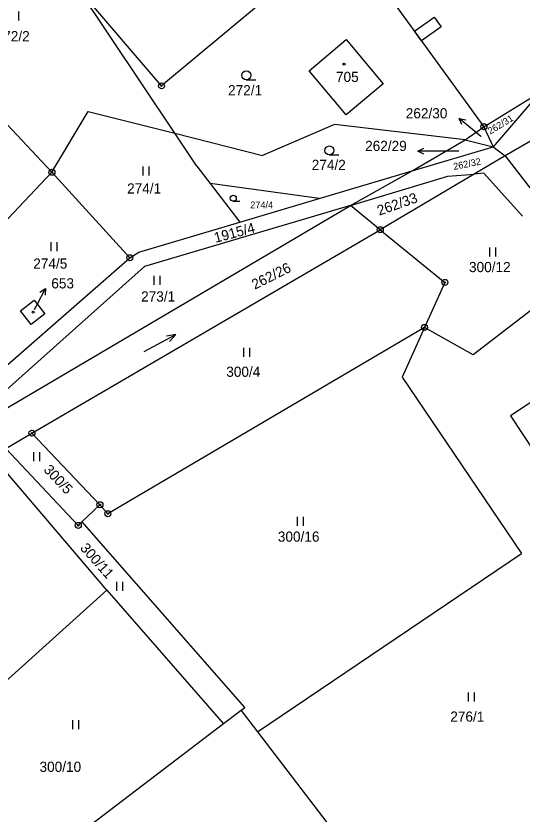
# Model space of a CAD drawing. Extents: x -445050 to -440454, y -1134563 to -1129741.
# Drawn here: x -442345.1 to -442260.5, y -1130856.4 to -1130723.1 of the extents above; entities that cross this region are included whole.
import ezdxf

# ---------------------------------------------------------------- set-up
doc = ezdxf.new("R2010")
doc.units = 0
for name, color, linetype in [('Vrstva 1', 7, 'Continuous'), ('Vrstva 16', 7, 'Continuous'), ('Vrstva 18', 7, 'Continuous'), ('Vrstva 19', 7, 'Continuous'), ('Vrstva 24', 7, 'Continuous'), ('Vrstva 25', 7, 'Continuous'), ('Vrstva 3', 7, 'Continuous'), ('Vrstva 30', 7, 'Continuous'), ('Vrstva 37', 7, 'Continuous'), ('Vrstva 6', 7, 'Continuous')]:
    doc.layers.add(name, color=color, linetype=linetype)

msp = doc.modelspace()

# ---------------------------------------------------------------- linework, layer by layer
at = {"layer": 'Vrstva 1'}
for p, q in [((-442296.05, -1130732.31), (-442289.86, -1130727.08)), ((-442289.86, -1130727.08), (-442283.68, -1130734.44)), ((-442289.87, -1130739.64), (-442296.05, -1130732.31)), ((-442283.68, -1130734.44), (-442289.87, -1130739.64))]:
    msp.add_line(p, q, dxfattribs=at)
for points in [[(-442290.41, -1130709.26), (-442266.87, -1130741.62)], [(-442293.26, -1130711.92), (-442320.74, -1130734.8)], [(-442320.74, -1130734.8), (-442334.71, -1130718.46)], [(-442318.51, -1130742.71), (-442334.71, -1130718.46)], [(-442234.43, -1130729.78), (-442263.34, -1130746.47)], [(-442352.46, -1130734.95), (-442339.05, -1130749.23)], [(-442266.87, -1130741.62), (-442257.49, -1130735.85)], [(-442339.05, -1130749.23), (-442332.97, -1130739.06)], [(-442332.97, -1130739.06), (-442318.51, -1130742.71)], [(-442291.83, -1130741.24), (-442303.86, -1130746.41)], [(-442270.03, -1130743.79), (-442291.83, -1130741.24)], [(-442270.03, -1130743.79), (-442266.87, -1130741.62)], [(-442314.84, -1130748.21), (-442318.51, -1130742.71)], [(-442318.51, -1130742.71), (-442303.86, -1130746.41)], [(-442278.85, -1130749), (-442270.03, -1130743.79)], [(-442263.34, -1130746.47), (-442268.5, -1130749.53)], [(-442263.34, -1130746.47), (-442257.88, -1130753.57)], [(-442314.84, -1130748.21), (-442312.62, -1130751.1)], [(-442339.05, -1130749.23), (-442359.33, -1130770.64)], [(-442339.05, -1130749.23), (-442326.03, -1130763.49)], [(-442294.4, -1130753.62), (-442278.85, -1130749)], [(-442289.19, -1130754.75), (-442278.85, -1130749)], [(-442268.5, -1130749.53), (-442284.19, -1130758.82)], [(-442266.87, -1130749.4), (-442268.5, -1130749.53)], [(-442260.42, -1130756.58), (-442266.87, -1130749.4)], [(-442294.4, -1130753.62), (-442312.62, -1130751.1)], [(-442312.62, -1130751.1), (-442307.65, -1130757.55)], [(-442307.65, -1130757.55), (-442294.4, -1130753.62)], [(-442350.26, -1130790.71), (-442289.19, -1130754.75)], [(-442289.19, -1130754.75), (-442323.57, -1130764.96)], [(-442324.51, -1130762.56), (-442307.65, -1130757.55)], [(-442342.38, -1130792.78), (-442284.19, -1130758.82)], [(-442284.19, -1130758.82), (-442273.39, -1130767.61)], [(-442348.68, -1130783.29), (-442326.03, -1130763.49)], [(-442326.03, -1130763.49), (-442324.51, -1130762.56)], [(-442323.57, -1130764.96), (-442346.65, -1130785.57)], [(-442273.39, -1130767.61), (-442276.8, -1130775.13)], [(-442344.32, -1130772.38), (-442342.02, -1130770.58)], [(-442342.02, -1130770.58), (-442340.22, -1130772.87)], [(-442342.49, -1130774.67), (-442344.32, -1130772.38)], [(-442340.22, -1130772.87), (-442342.49, -1130774.67)], [(-442276.8, -1130775.13), (-442329.7, -1130806.23)], [(-442346.75, -1130795.33), (-442342.38, -1130792.78)], [(-442331.03, -1130804.74), (-442342.38, -1130792.78)], [(-442346.75, -1130795.33), (-442334.65, -1130808.19)], [(-442334.05, -1130807.62), (-442331.03, -1130804.74)], [(-442329.7, -1130806.23), (-442331.03, -1130804.74)], [(-442334.65, -1130808.19), (-442334.05, -1130807.62)]]:
    msp.add_lwpolyline(points, dxfattribs=at)
at = {"layer": 'Vrstva 16'}
for p, q in [((-442268.71, -1130742.16), (-442271.01, -1130740.23)), ((-442274.91, -1130745.68), (-442277.91, -1130745.68)), ((-442341.53, -1130771.28), (-442340.15, -1130768.62))]:
    msp.add_line(p, q, dxfattribs=at)
for points in [[(-442270.56, -1130741.26), (-442271.01, -1130740.23), (-442269.92, -1130740.49)], [(-442267.38, -1130743.28), (-442268.71, -1130742.16)], [(-442276.91, -1130746.18), (-442277.91, -1130745.68), (-442276.91, -1130745.18)], [(-442271.04, -1130745.68), (-442274.91, -1130745.68)], [(-442341.05, -1130769.27), (-442340.15, -1130768.62), (-442340.16, -1130769.74)], [(-442341.97, -1130772.12), (-442341.53, -1130771.28)]]:
    msp.add_lwpolyline(points, dxfattribs=at)
at = {"layer": 'Vrstva 24'}
for centre, radius in [((-442320.74, -1130734.8), 0.5), ((-442320.74, -1130734.8), 0.1), ((-442266.87, -1130741.62), 0.5), ((-442266.87, -1130741.62), 0.1), ((-442339.05, -1130749.23), 0.5), ((-442339.05, -1130749.23), 0.1), ((-442284.19, -1130758.82), 0.5), ((-442284.19, -1130758.82), 0.1), ((-442326.03, -1130763.49), 0.5), ((-442326.03, -1130763.49), 0.1), ((-442273.39, -1130767.61), 0.5), ((-442273.39, -1130767.61), 0.1), ((-442276.8, -1130775.13), 0.5), ((-442276.8, -1130775.13), 0.1), ((-442342.38, -1130792.78), 0.5), ((-442342.38, -1130792.78), 0.1), ((-442331.03, -1130804.74), 0.5), ((-442331.03, -1130804.74), 0.1), ((-442329.7, -1130806.23), 0.5), ((-442329.7, -1130806.23), 0.1), ((-442334.65, -1130808.19), 0.5), ((-442334.65, -1130808.19), 0.1)]:
    msp.add_circle(centre, radius, dxfattribs=at)
at = {"layer": 'Vrstva 25'}
for p, q in [((-442344.56, -1130723.88), (-442344.56, -1130722.38)), ((-442306.58, -1130733.78), (-442304.98, -1130733.78)), ((-442292.7, -1130746.34), (-442291.1, -1130746.34)), ((-442323.78, -1130749.76), (-442323.78, -1130748.26)), ((-442322.78, -1130749.76), (-442322.78, -1130748.26)), ((-442308.75, -1130754.06), (-442307.68, -1130754.06)), ((-442339.18, -1130762.41), (-442339.18, -1130760.91)), ((-442338.18, -1130762.41), (-442338.18, -1130760.91)), ((-442265.9, -1130763.28), (-442265.9, -1130761.78)), ((-442264.9, -1130763.28), (-442264.9, -1130761.78)), ((-442321.98, -1130768.02), (-442321.98, -1130766.52)), ((-442320.98, -1130768.02), (-442320.98, -1130766.52)), ((-442307.01, -1130780.03), (-442307.01, -1130778.53)), ((-442306.01, -1130780.03), (-442306.01, -1130778.53)), ((-442342.09, -1130797.44), (-442342.09, -1130795.94)), ((-442341.09, -1130797.44), (-442341.09, -1130795.94)), ((-442298, -1130808.27), (-442298, -1130806.77)), ((-442297, -1130808.27), (-442297, -1130806.77)), ((-442328.22, -1130819.09), (-442328.22, -1130817.59)), ((-442327.22, -1130819.09), (-442327.22, -1130817.59)), ((-442269.46, -1130837.58), (-442269.46, -1130836.08)), ((-442268.46, -1130837.58), (-442268.46, -1130836.08)), ((-442335.58, -1130842.19), (-442335.58, -1130840.69)), ((-442334.58, -1130842.19), (-442334.58, -1130840.69))]:
    msp.add_line(p, q, dxfattribs=at)
for points in [[(-442323.63, -1130779.17), (-442318.35, -1130776.33), (-442319.91, -1130776.6)], [(-442318.35, -1130776.33), (-442319.43, -1130777.48)]]:
    msp.add_lwpolyline(points, dxfattribs=at)
for centre, radius in [((-442290.24, -1130731.18), 0.175), ((-442306.58, -1130733.03), 0.75), ((-442292.7, -1130745.59), 0.75), ((-442308.75, -1130753.56), 0.503), ((-442342.19, -1130772.59), 0.175)]:
    msp.add_circle(centre, radius, dxfattribs=at)
at = {"layer": 'Vrstva 3'}
for points in [[(-442296.05, -1130732.31), (-442289.86, -1130727.08)], [(-442289.86, -1130727.08), (-442283.68, -1130734.44)], [(-442289.87, -1130739.64), (-442296.05, -1130732.31)], [(-442283.68, -1130734.44), (-442289.87, -1130739.64)], [(-442344.32, -1130772.38), (-442342.02, -1130770.58)], [(-442342.02, -1130770.58), (-442340.22, -1130772.87)], [(-442342.49, -1130774.67), (-442344.32, -1130772.38)], [(-442340.22, -1130772.87), (-442342.49, -1130774.67)]]:
    msp.add_lwpolyline(points, dxfattribs=at)
at = {"layer": 'Vrstva 30'}
for p, q in [((-442278.48, -1130725.67), (-442275.18, -1130723.31)), ((-442275.18, -1130723.31), (-442274.03, -1130724.95)), ((-442277.3, -1130727.28), (-442278.48, -1130725.67)), ((-442274.03, -1130724.95), (-442277.3, -1130727.28))]:
    msp.add_line(p, q, dxfattribs=at)
at = {"layer": 'Vrstva 37'}
for centre in [(-442290.24, -1130731.18), (-442342.19, -1130772.59)]:
    msp.add_circle(centre, 0.175, dxfattribs=at)
at = {"layer": 'Vrstva 6'}
for points in [[(-442257.49, -1130735.85), (-442265.32, -1130744.98)], [(-442266.87, -1130741.62), (-442265.32, -1130744.98)], [(-442270.03, -1130743.79), (-442265.32, -1130744.98)], [(-442278.85, -1130749), (-442265.32, -1130744.98)], [(-442265.32, -1130744.98), (-442263.34, -1130746.47)], [(-442289.19, -1130754.75), (-442272.88, -1130749.87)], [(-442272.88, -1130749.87), (-442268.5, -1130749.53)], [(-442284.19, -1130758.82), (-442289.19, -1130754.75)], [(-442248.66, -1130764.37), (-442268.66, -1130779.73)], [(-442276.8, -1130775.13), (-442280.55, -1130783.42)], [(-442268.66, -1130779.73), (-442276.8, -1130775.13)], [(-442239.32, -1130774.62), (-442262.42, -1130789.87)], [(-442280.55, -1130783.42), (-442260.58, -1130812.88)], [(-442262.42, -1130789.87), (-442250.04, -1130808.62)], [(-442329.88, -1130819.01), (-442348.77, -1130796.89)], [(-442334.05, -1130807.62), (-442306.84, -1130838.62)], [(-442304.7, -1130842.64), (-442260.58, -1130812.88)], [(-442349.74, -1130836.85), (-442329.88, -1130819.01)], [(-442329.88, -1130819.01), (-442310.37, -1130841.31)], [(-442307.43, -1130839.07), (-442310.37, -1130841.31)], [(-442306.84, -1130838.62), (-442307.43, -1130839.07)], [(-442307.43, -1130839.07), (-442304.7, -1130842.64)], [(-442310.37, -1130841.31), (-442340.61, -1130864.35)], [(-442304.7, -1130842.64), (-442279.34, -1130875.79)]]:
    msp.add_lwpolyline(points, dxfattribs=at)

# ---------------------------------------------------------------- texts
at = {"layer": 'Vrstva 16'}
for s, p in [('262/30', (-442279.93, -1130740.23)), ('262/29', (-442286.72, -1130745.68)), ('653', (-442339.15, -1130768.62))]:
    msp.add_text(s, height=1.7, dxfattribs=at).set_placement(p)
at = {"layer": 'Vrstva 18'}
for s, height, p in [('272/2', 1.7, (-442348.45, -1130727.36)), ('272/1', 1.7, (-442309.62, -1130736.38)), ('262/30', 0.1, (-442267.61, -1130743.28)), ('262/29', 0.1, (-442271.27, -1130745.68)), ('274/2', 1.7, (-442295.64, -1130748.85)), ('274/1', 1.7, (-442326.49, -1130752.78)), ('274/4', 1.14, (-442305.91, -1130755.25)), ('274/5', 1.7, (-442342.17, -1130765.32)), ('300/12', 1.7, (-442269.36, -1130765.9)), ('273/1', 1.7, (-442324.15, -1130770.81)), ('300/4', 1.7, (-442309.92, -1130783.38)), ('300/16', 1.7, (-442301.3, -1130810.91)), ('276/1', 1.7, (-442272.49, -1130840.96)), ('300/10', 1.7, (-442341.12, -1130849.34))]:
    msp.add_text(s, height=height, dxfattribs=at).set_placement(p)
for s, height, rotation, p in [('262/31', 1.14, 31.3995, (-442265.8, -1130742.95)), ('262/32', 1.14, 11.2565, (-442271.87, -1130748.85)), ('262/33', 1.7, 19.4126, (-442284.36, -1130756.49)), ('1915/4', 1.7, 14.7889, (-442311.71, -1130761.02)), ('262/26', 1.7, 26.6202, (-442305.14, -1130768.85)), ('300/5', 1.7, 313.4115, (-442340.55, -1130799)), ('300/11', 1.7, 311.4594, (-442334.44, -1130812.04))]:
    msp.add_text(s, height=height, rotation=rotation, dxfattribs=at).set_placement(p)
at = {"layer": 'Vrstva 19'}
for s, height, p in [('705', 1.7, (-442291.59, -1130734.15)), ('653', 0.1, (-442342.08, -1130772.12))]:
    msp.add_text(s, height=height, dxfattribs=at).set_placement(p)

doc.saveas('drawing.dxf')
